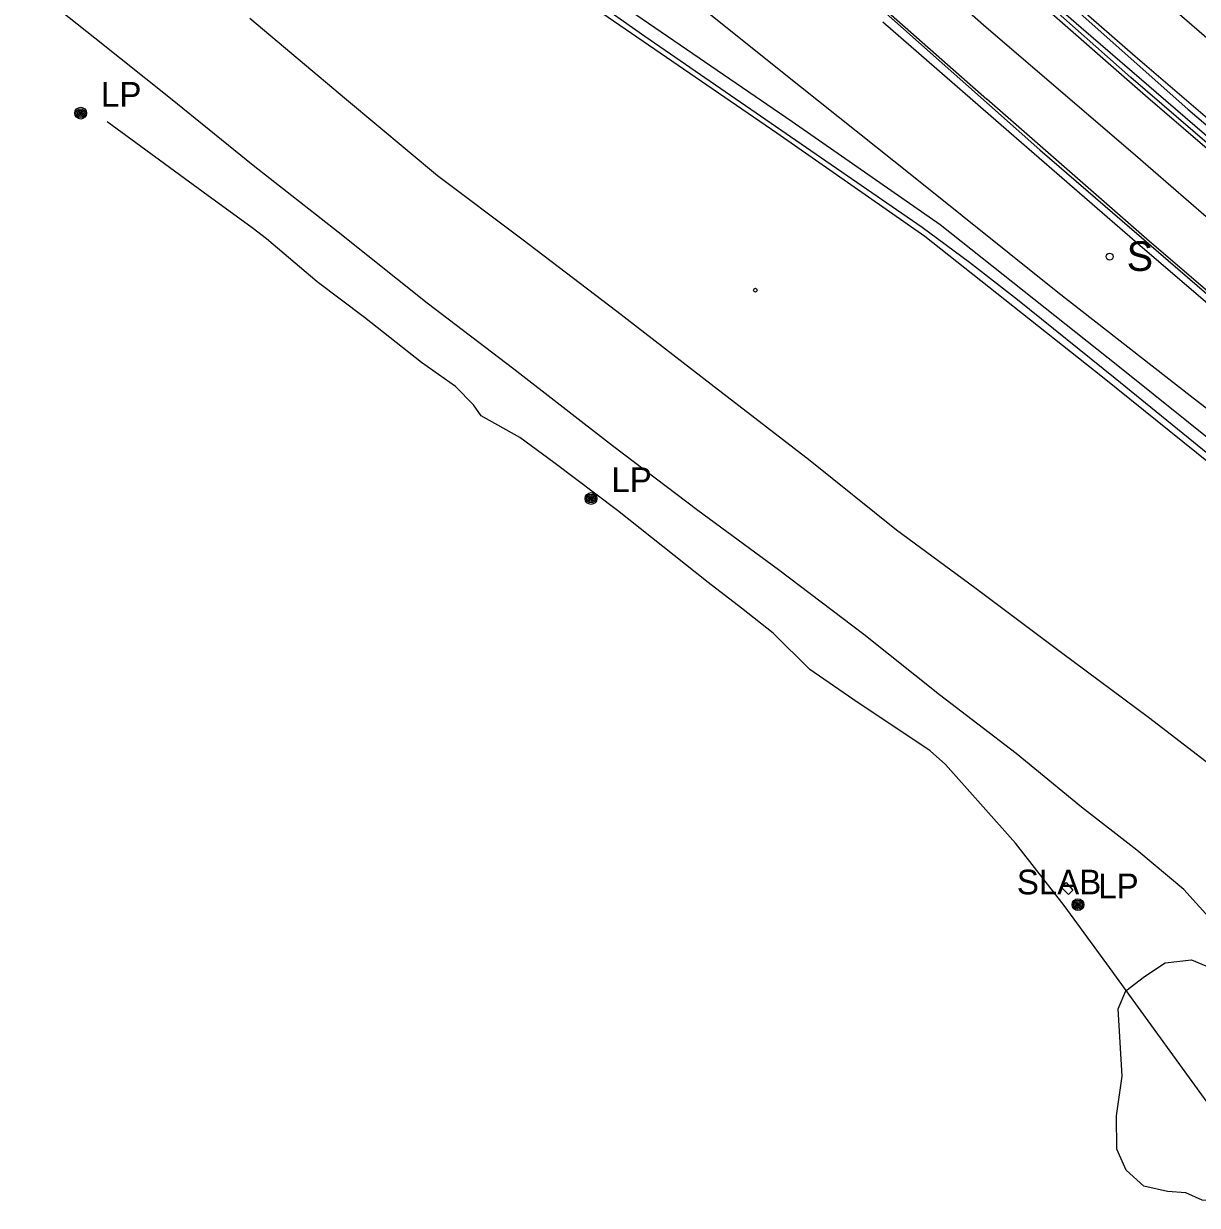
# Model space of a CAD drawing. Extents: x 368532 to 392481, y 10654822 to 10676899.
# Drawn here: x 379490 to 379727.7, y 10659201.3 to 10659440.6 of the extents above; entities that cross this region are included whole.
import ezdxf

# ---------------------------------------------------------------- set-up
doc = ezdxf.new("R2010")
doc.units = 0
for name, color, linetype in [('p_dtm slab', 7, 'Continuous'), ('p_road - paved curb', 7, 'Continuous'), ('p_road conc barrier', 7, 'Continuous'), ('p_road dirt road', 7, 'Continuous'), ('p_road paint stripe', 7, 'Continuous'), ('p_structure fence', 7, 'Continuous'), ('p_structure sign', 7, 'Continuous'), ('p_structure unidentified', 7, 'Continuous'), ('p_structure wall', 7, 'Continuous'), ('p_utility general pole', 7, 'Continuous'), ('p_veg woods', 7, 'Continuous')]:
    doc.layers.add(name, color=color, linetype=linetype)

msp = doc.modelspace()

# ---------------------------------------------------------------- linework, layer by layer
at = {"layer": 'p_dtm slab'}
for p, q in [((379700.21, 10659265.69), (379701.17, 10659266.72)), ((379701.62, 10659264.28), (379700.21, 10659265.69)), ((379701.17, 10659266.72), (379702.53, 10659265.17)), ((379702.53, 10659265.17), (379701.62, 10659264.28))]:
    msp.add_line(p, q, dxfattribs=at)
at = {"layer": 'p_road - paved curb'}
for p, q in [((379514.2, 10659611.15), (379725.8, 10659423.28)), ((379714.24, 10659429.7), (379512.24, 10659608.93)), ((379496.68, 10659591.93), (379695.8, 10659415.02)), ((379734.63, 10659412.13), (379714.24, 10659429.7)), ((379725.8, 10659423.28), (379781.83, 10659375.45)), ((379695.8, 10659415.02), (379734.1, 10659381.99))]:
    msp.add_line(p, q, dxfattribs=at)
at = {"layer": 'p_road conc barrier'}
for p, q in [((379704.22, 10659439.74), (379675.23, 10659464.94)), ((379664.03, 10659440.94), (379691.08, 10659417.4)), ((379745.01, 10659404.51), (379704.22, 10659439.74)), ((379691.08, 10659417.4), (379716.64, 10659395.24)), ((379716.64, 10659395.24), (379743.94, 10659371.78))]:
    msp.add_line(p, q, dxfattribs=at)
at = {"layer": 'p_road dirt road'}
for p, q in [((379504.38, 10659437.63), (379489.98, 10659449.14)), ((379555.36, 10659425.13), (379535.8, 10659441.59)), ((379519.75, 10659425.43), (379504.38, 10659437.63)), ((379536.46, 10659411.88), (379519.75, 10659425.43)), ((379573.84, 10659409.78), (379555.36, 10659425.13)), ((379553.67, 10659398.37), (379536.46, 10659411.88)), ((379590.87, 10659396.95), (379573.84, 10659409.78)), ((379571.75, 10659383.97), (379553.67, 10659398.37)), ((379610.12, 10659382.32), (379590.87, 10659396.95)), ((379589.28, 10659370.64), (379571.75, 10659383.97)), ((379629.28, 10659367.49), (379610.12, 10659382.32)), ((379609.29, 10659355.1), (379589.28, 10659370.64)), ((379649.29, 10659352.04), (379629.28, 10659367.49)), ((379626.57, 10659342.02), (379609.29, 10659355.1)), ((379666.78, 10659338), (379649.29, 10659352.04)), ((379642.86, 10659329.99), (379626.57, 10659342.02)), ((379682.63, 10659326.32), (379666.78, 10659338)), ((379660.2, 10659316.89), (379642.86, 10659329.99)), ((379700.23, 10659313.18), (379682.63, 10659326.32)), ((379675.51, 10659304.68), (379660.2, 10659316.89)), ((379717.81, 10659300.11), (379700.23, 10659313.18)), ((379691.03, 10659292.83), (379675.51, 10659304.68)), ((379733.04, 10659288.45), (379717.81, 10659300.11)), ((379704.3, 10659281.97), (379691.03, 10659292.83)), ((379715.49, 10659273.23), (379704.3, 10659281.97)), ((379724.99, 10659265.27), (379715.49, 10659273.23)), ((379731.98, 10659257.6), (379724.99, 10659265.27))]:
    msp.add_line(p, q, dxfattribs=at)
at = {"layer": 'p_road paint stripe'}
for p, q in [((379641.69, 10659498.24), (379715.12, 10659434.01)), ((379648, 10659458), (379685.12, 10659425.25)), ((379717.26, 10659425.93), (379685.13, 10659454.07)), ((379743.67, 10659425.45), (379711.06, 10659453.76)), ((379673.86, 10659449.67), (379684.43, 10659440.36)), ((379684.43, 10659440.36), (379715.19, 10659413.95)), ((379715.12, 10659434.01), (379757.68, 10659397.44)), ((379718.01, 10659396.49), (379685.12, 10659425.25)), ((379751.82, 10659396.16), (379717.26, 10659425.93)), ((379715.19, 10659413.95), (379746.07, 10659387.15)), ((379746.6, 10659371.99), (379718.01, 10659396.49))]:
    msp.add_line(p, q, dxfattribs=at)
at = {"layer": 'p_structure fence'}
for p, q in [((379582.74, 10659461.29), (379615.82, 10659438.06)), ((379643.37, 10659430.95), (379615.03, 10659453.69)), ((379615.82, 10659438.06), (379650.54, 10659414.12)), ((379670.24, 10659409.54), (379643.37, 10659430.95)), ((379526.32, 10659406.42), (379506.92, 10659420.72)), ((379650.54, 10659414.12), (379671.97, 10659399.34)), ((379699.49, 10659386.12), (379670.24, 10659409.54)), ((379536.29, 10659399.23), (379526.32, 10659406.42)), ((379539.21, 10659396.99), (379536.29, 10659399.23)), ((379671.97, 10659399.34), (379681.57, 10659392.28)), ((379549.47, 10659388.3), (379539.21, 10659396.99)), ((379681.57, 10659392.28), (379691.27, 10659384.71)), ((379559, 10659381.06), (379549.47, 10659388.3)), ((379691.27, 10659384.71), (379711.09, 10659368.78)), ((379726.31, 10659365.24), (379699.49, 10659386.12)), ((379570.58, 10659371.96), (379559, 10659381.06)), ((379577.45, 10659367.14), (379570.58, 10659371.96)), ((379711.09, 10659368.78), (379738.4, 10659346.57)), ((379581.14, 10659363.38), (379577.45, 10659367.14)), ((379752.27, 10659344.95), (379726.31, 10659365.24)), ((379582.68, 10659361.15), (379581.14, 10659363.38)), ((379590.52, 10659356.8), (379582.68, 10659361.15)), ((379597.39, 10659351.73), (379590.52, 10659356.8)), ((379610.26, 10659341.99), (379597.39, 10659351.73)), ((379628.62, 10659327.43), (379610.26, 10659341.99)), ((379635.41, 10659322.22), (379628.62, 10659327.43)), ((379641.82, 10659317.19), (379635.41, 10659322.22)), ((379649.23, 10659309.78), (379641.82, 10659317.19)), ((379657.94, 10659303.83), (379649.23, 10659309.78)), ((379673.62, 10659293.35), (379657.94, 10659303.83)), ((379676.75, 10659290.6), (379673.62, 10659293.35)), ((379690.88, 10659274.65), (379676.75, 10659290.6)), ((379700.76, 10659262.06), (379690.88, 10659274.65)), ((379709.43, 10659250.22), (379700.76, 10659262.06)), ((379744.85, 10659201.32), (379709.43, 10659250.22))]:
    msp.add_line(p, q, dxfattribs=at)
at = {"layer": 'p_structure sign'}
msp.add_circle((379709.96, 10659393.41), 0.713, dxfattribs=at)
at = {"layer": 'p_structure unidentified'}
msp.add_circle((379638.2, 10659386.61), 0.375, dxfattribs=at)
at = {"layer": 'p_structure wall'}
for p, q in [((379645.63, 10659420.72), (379609.09, 10659445.78)), ((379642.53, 10659418.4), (379606, 10659443.46)), ((379675.65, 10659399.81), (379645.63, 10659420.72)), ((379672.55, 10659397.49), (379642.53, 10659418.4)), ((379711.61, 10659371.28), (379675.65, 10659399.81)), ((379708.51, 10659368.97), (379672.55, 10659397.49)), ((379750.45, 10659340.1), (379711.61, 10659371.28)), ((379747.35, 10659337.78), (379708.51, 10659368.97))]:
    msp.add_line(p, q, dxfattribs=at)
at = {"layer": 'p_utility general pole'}
for centre, radius in [((379501.54, 10659422.45), 1.19), ((379501.54, 10659422.45), 0.901), ((379501.54, 10659422.45), 0.608), ((379501.54, 10659422.45), 0.337), ((379501.54, 10659422.45), 0.12), ((379604.92, 10659344.43), 1.19), ((379604.92, 10659344.43), 0.901), ((379604.92, 10659344.43), 0.608), ((379604.92, 10659344.43), 0.337), ((379604.92, 10659344.43), 0.12), ((379703.55, 10659262.2), 1.19), ((379703.55, 10659262.2), 0.901), ((379703.55, 10659262.2), 0.608), ((379703.55, 10659262.2), 0.337), ((379703.55, 10659262.2), 0.12)]:
    msp.add_circle(centre, radius, dxfattribs=at)
at = {"layer": 'p_veg woods'}
msp.add_lwpolyline([(379713.25, 10659244.74), (379717.01, 10659247.69), (379721.2, 10659250.41), (379726.53, 10659251.03), (379730.76, 10659249.25), (379735.02, 10659245.8), (379740.22, 10659238.44), (379744.16, 10659232.28), (379747.56, 10659226.65), (379748.19, 10659221.43), (379747.41, 10659216.1), (379744.36, 10659211.37), (379740.91, 10659207.86), (379737.35, 10659204.81), (379733.24, 10659202.07), (379728.73, 10659202.39), (379725.43, 10659203.89), (379721.66, 10659204.13), (379716.91, 10659205.23), (379713.34, 10659208.43), (379711.42, 10659212.73), (379711.38, 10659219.42), (379712.51, 10659227.48), (379711.69, 10659241.08)], close=True, dxfattribs=at)

# ---------------------------------------------------------------- texts
at = {"layer": 'p_dtm slab'}
msp.add_text(' SLAB', height=5, dxfattribs=at).set_placement((379689.32, 10659264.29))
at = {"layer": 'p_structure sign'}
msp.add_text('S', height=6, dxfattribs=at).set_placement((379713.42, 10659390.51))
at = {"layer": 'p_utility general pole'}
for p in [(379505.66, 10659423.75), (379609.04, 10659345.73), (379707.67, 10659263.5)]:
    msp.add_text('LP', height=5, dxfattribs=at).set_placement(p)

doc.saveas('drawing.dxf')
